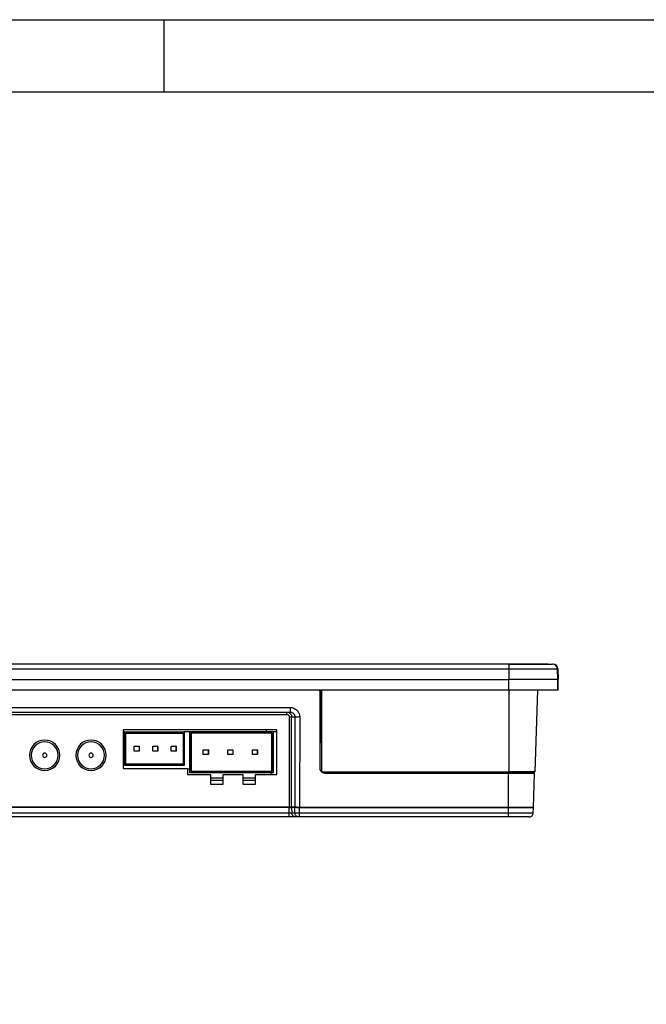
# Model space of a CAD drawing. Header units: millimetres. Extents: x -1063 to 345, y 512 to 8005.
# Tile 392 of 397: x -759 to -629, y 7801 to 8005. Entities that reach past the tile are written whole.
import ezdxf

# ---------------------------------------------------------------- set-up
doc = ezdxf.new("R2010")
doc.units = ezdxf.units.MM
doc.header["$LTSCALE"] = 5
doc.layers.add('标注线', color=3, linetype='Continuous')

msp = doc.modelspace()

# ---------------------------------------------------------------- linework, layer by layer
at = {"color": 7, "linetype": 'Continuous', "lineweight": 25}
for p, q in [((-657.7, 7871.45), (-897.7, 7871.45)), ((-897.65, 7871.49), (-658.15, 7871.49)), ((-658.15, 7871.49), (-649.65, 7871.49)), ((-657.7, 7871.45), (-648.63, 7871.45)), ((-649.65, 7871.49), (-649.55, 7871.49)), ((-649.55, 7871.49), (-649.55, 7871.45)), ((-648.53, 7871.45), (-648.63, 7871.45)), ((-897.7, 7870.49), (-657.7, 7870.49)), ((-657.7, 7870.49), (-647.63, 7870.49)), ((-657.7, 7870.49), (-657.7, 7868.25)), ((-647.55, 7868.25), (-647.63, 7870.49)), ((-647.63, 7870.49), (-647.53, 7870.49)), ((-647.53, 7870.49), (-647.45, 7868.25)), ((-897.7, 7868.25), (-657.7, 7868.25)), ((-647.55, 7868.25), (-657.7, 7868.25)), ((-657.7, 7866.05), (-657.7, 7868.25)), ((-647.55, 7868.25), (-647.45, 7868.25)), ((-647.55, 7866.05), (-647.55, 7868.25)), ((-647.45, 7866.05), (-647.45, 7868.25)), ((-657.7, 7866.05), (-897.7, 7866.05)), ((-696.78, 7849.82), (-696.78, 7865.53)), ((-696.53, 7866.05), (-696.51, 7865.85)), ((-696.51, 7865.85), (-696.53, 7865.85)), ((-696.53, 7860.88), (-696.53, 7865.85)), ((-696.51, 7865.85), (-696.51, 7849.14)), ((-647.55, 7866.05), (-657.7, 7866.05)), ((-651.74, 7866.05), (-652.33, 7849.14)), ((-647.45, 7866.05), (-647.55, 7866.05)), ((-852.42, 7862.49), (-703, 7862.49)), ((-852.42, 7861.52), (-703, 7861.52)), ((-851.72, 7861.02), (-703.68, 7861.02)), ((-703, 7861.52), (-702.8, 7861.5)), ((-696.53, 7860.88), (-696.8, 7860.61)), ((-696.53, 7860.88), (-696.52, 7849.14)), ((-703.18, 7860.52), (-703.18, 7841.82)), ((-702.68, 7860.52), (-702, 7860.52)), ((-702.68, 7860.52), (-702.68, 7860.52)), ((-702.68, 7841.82), (-702.68, 7860.52)), ((-702, 7860.52), (-702.04, 7841.82)), ((-701.01, 7860.53), (-701.03, 7841.77)), ((-705.74, 7857.82), (-737.54, 7857.82)), ((-737.54, 7857.82), (-737.54, 7849.82)), ((-737.54, 7857.82), (-737.54, 7849.82)), ((-737.25, 7857.45), (-737.54, 7857.45)), ((-737.25, 7850.45), (-737.25, 7857.45)), ((-737.25, 7857.45), (-724.95, 7857.45)), ((-737.05, 7857.15), (-725.15, 7857.15)), ((-737.05, 7850.75), (-737.05, 7857.15)), ((-737.01, 7850.75), (-737.01, 7857.15)), ((-725.15, 7857.15), (-725.15, 7850.75)), ((-724.95, 7857.45), (-724.95, 7850.45)), ((-724.94, 7857.45), (-724.95, 7857.45)), ((-723.85, 7857.45), (-724.94, 7857.45)), ((-724.91, 7857.45), (-724.91, 7850.45)), ((-723.85, 7857.45), (-723.85, 7849.01)), ((-706.51, 7857.45), (-723.85, 7857.45)), ((-706.81, 7857.15), (-723.55, 7857.15)), ((-723.55, 7857.15), (-723.55, 7849.31)), ((-723.5, 7857.15), (-723.5, 7849.31)), ((-706.81, 7849.31), (-706.81, 7857.15)), ((-706.51, 7849.01), (-706.51, 7857.45)), ((-706.51, 7857.45), (-706.5, 7857.45)), ((-706.45, 7849.01), (-706.45, 7857.45)), ((-705.72, 7857.45), (-706.45, 7857.45)), ((-705.74, 7848.62), (-705.74, 7857.82)), ((-735.27, 7853.45), (-735.27, 7854.45)), ((-735.27, 7854.45), (-734.27, 7854.45)), ((-734.27, 7853.45), (-735.27, 7853.45)), ((-734.27, 7854.45), (-734.27, 7853.45)), ((-734.23, 7854.45), (-734.27, 7854.45)), ((-734.23, 7853.45), (-734.27, 7853.45)), ((-734.23, 7854.45), (-734.23, 7853.45)), ((-731.46, 7853.45), (-731.46, 7854.45)), ((-731.46, 7854.45), (-730.46, 7854.45)), ((-730.46, 7853.45), (-731.46, 7853.45)), ((-730.46, 7854.45), (-730.46, 7853.45)), ((-730.42, 7854.45), (-730.46, 7854.45)), ((-730.42, 7853.45), (-730.46, 7853.45)), ((-730.42, 7854.45), (-730.42, 7853.45)), ((-727.65, 7853.45), (-727.65, 7854.45)), ((-727.65, 7854.45), (-726.65, 7854.45)), ((-726.65, 7853.45), (-727.65, 7853.45)), ((-726.65, 7854.45), (-726.65, 7853.45)), ((-726.61, 7854.45), (-726.65, 7854.45)), ((-726.61, 7853.45), (-726.65, 7853.45)), ((-726.61, 7854.45), (-726.61, 7853.45)), ((-720.97, 7852.73), (-720.97, 7853.73)), ((-720.97, 7853.73), (-719.97, 7853.73)), ((-719.97, 7852.73), (-720.97, 7852.73)), ((-719.97, 7853.73), (-719.97, 7852.73)), ((-719.92, 7853.73), (-719.97, 7853.73)), ((-719.92, 7852.73), (-719.97, 7852.73)), ((-719.92, 7853.73), (-719.92, 7852.73)), ((-715.89, 7852.73), (-715.89, 7853.73)), ((-715.89, 7853.73), (-714.89, 7853.73)), ((-714.89, 7852.73), (-715.89, 7852.73)), ((-714.89, 7853.73), (-714.89, 7852.73)), ((-714.84, 7853.73), (-714.89, 7853.73)), ((-714.84, 7852.73), (-714.89, 7852.73)), ((-714.84, 7853.73), (-714.84, 7852.73)), ((-710.81, 7852.73), (-710.81, 7853.73)), ((-710.81, 7853.73), (-709.81, 7853.73)), ((-709.81, 7852.73), (-710.81, 7852.73)), ((-709.81, 7853.73), (-709.81, 7852.73)), ((-709.76, 7853.73), (-709.81, 7853.73)), ((-709.76, 7852.73), (-709.81, 7852.73)), ((-709.76, 7853.73), (-709.76, 7852.73)), ((-725.15, 7850.75), (-737.05, 7850.75)), ((-737.54, 7849.82), (-724.24, 7849.82)), ((-724.95, 7850.45), (-737.25, 7850.45)), ((-724.91, 7850.45), (-724.95, 7850.45)), ((-724.24, 7849.82), (-724.24, 7848.62)), ((-724.24, 7849.82), (-724.24, 7849.82)), ((-724.24, 7849.82), (-724.24, 7848.62)), ((-724.24, 7848.62), (-719.5, 7848.62)), ((-724.11, 7849.75), (-723.85, 7849.75)), ((-723.85, 7849.01), (-706.51, 7849.01)), ((-723.55, 7849.31), (-706.81, 7849.31)), ((-719.5, 7848.62), (-719.5, 7846.61)), ((-719.5, 7848.62), (-719.5, 7848.62)), ((-719.5, 7848.62), (-719.5, 7846.61)), ((-716.84, 7846.61), (-716.84, 7848.62)), ((-716.84, 7848.62), (-712.79, 7848.62)), ((-712.79, 7848.62), (-712.79, 7846.61)), ((-712.79, 7848.62), (-712.79, 7848.62)), ((-712.79, 7848.62), (-712.79, 7846.61)), ((-710.19, 7846.61), (-710.19, 7848.62)), ((-710.19, 7848.62), (-705.74, 7848.62)), ((-706.94, 7849.01), (-706.94, 7848.62)), ((-706.51, 7849.01), (-706.45, 7849.01)), ((-696.52, 7849.14), (-696.51, 7849.14)), ((-696.51, 7849.14), (-657.7, 7849.14)), ((-657.7, 7848.85), (-696.02, 7848.85)), ((-657.75, 7848.82), (-695.8, 7848.82)), ((-657.75, 7841.77), (-657.75, 7848.82)), ((-652.43, 7849.14), (-657.7, 7849.14)), ((-657.7, 7849.14), (-657.7, 7848.85)), ((-652.64, 7848.85), (-657.7, 7848.85)), ((-652.59, 7841.77), (-652.34, 7848.82)), ((-652.55, 7849.14), (-652.55, 7848.82)), ((-652.43, 7849.14), (-652.33, 7849.14)), ((-716.84, 7847.85), (-719.5, 7847.85)), ((-716.84, 7847.32), (-719.5, 7847.32)), ((-719.5, 7846.61), (-716.84, 7846.61)), ((-710.19, 7847.85), (-712.79, 7847.85)), ((-710.19, 7847.32), (-712.79, 7847.32)), ((-712.79, 7846.61), (-710.19, 7846.61)), ((-703.18, 7841.82), (-852.22, 7841.82)), ((-703.18, 7841.74), (-852.22, 7841.74)), ((-703.18, 7840.6), (-852.22, 7840.6)), ((-703.18, 7841.74), (-703.18, 7841.82)), ((-703.18, 7840.6), (-703.18, 7841.74)), ((-702.04, 7841.82), (-702.68, 7841.82)), ((-702.68, 7841.74), (-702.68, 7841.82)), ((-702.68, 7841.74), (-702.64, 7840.6)), ((-702.03, 7841.74), (-702.68, 7841.74)), ((-702, 7840.6), (-702.64, 7840.6)), ((-702.03, 7841.77), (-702.04, 7841.82)), ((-702.03, 7841.74), (-702.03, 7841.77)), ((-702, 7840.6), (-702.03, 7841.74)), ((-701.04, 7840.6), (-701.04, 7841.72)), ((-701.03, 7841.72), (-701.04, 7841.72)), ((-657.75, 7840.6), (-701.04, 7840.6)), ((-657.75, 7841.77), (-701.03, 7841.77)), ((-701.03, 7841.72), (-701.03, 7841.77)), ((-657.75, 7841.72), (-701.03, 7841.72)), ((-657.75, 7841.72), (-657.75, 7841.77)), ((-657.75, 7840.6), (-657.75, 7841.72)), ((-652.62, 7840.6), (-652.73, 7840.6)), ((-652.69, 7841.72), (-652.69, 7841.77)), ((-652.59, 7841.77), (-652.69, 7841.77)), ((-652.59, 7841.72), (-652.69, 7841.72)), ((-652.62, 7840.6), (-652.59, 7841.72)), ((-652.59, 7841.72), (-652.59, 7841.77)), ((-703.18, 7839.82), (-852.22, 7839.82)), ((-701.5, 7839.82), (-701.85, 7839.82)), ((-657.75, 7839.82), (-701.04, 7839.82))]:
    msp.add_line(p, q, dxfattribs=at)
at = {"color": 8, "linetype": 'Continuous', "lineweight": 25}
for p, q in [((-658.15, 7871.49), (-658.15, 7871.45)), ((-649.65, 7871.49), (-649.65, 7871.45)), ((-657.7, 7866.05), (-657.7, 7849.14)), ((-707.96, 7857.82), (-707.96, 7857.45))]:
    msp.add_line(p, q, dxfattribs=at)
at = {"color": 7, "linetype": 'Continuous', "lineweight": 25}
for centre, radius, start, end in [((-304.7, 7870.72), 353, 179.8816, 180.0383), ((-648.63, 7870.45), 1, 2, 90), ((-648.53, 7870.45), 1, 2, 90), ((-753.83, 7852.58), 3.15, 0, 180), ((-753.83, 7852.58), 2.8, 0, 180), ((-744.23, 7852.58), 3.15, 0, 180), ((-744.23, 7852.58), 2.8, 0, 180), ((-753.83, 7852.58), 0.45, 0, 180), ((-744.23, 7852.58), 0.45, 0, 180), ((-753.83, 7852.58), 3.15, 180, 0), ((-753.83, 7852.58), 2.8, 180, 0), ((-753.83, 7852.58), 0.45, 180, 0), ((-744.23, 7852.58), 3.15, 180, 0), ((-744.23, 7852.58), 2.8, 180, 0), ((-744.23, 7852.58), 0.45, 180, 0)]:
    msp.add_arc(centre, radius, start, end, dxfattribs=at)
for points, knots in [([(-696.78, 7865.53), (-696.79, 7865.66), (-696.79, 7865.81), (-696.88, 7865.93), (-696.89, 7865.95)], [0, 0, 0, 0, 0.890805, 1, 1, 1, 1]), ([(-696.89, 7865.95), (-696.88, 7865.94), (-696.82, 7865.82), (-696.81, 7865.68), (-696.8, 7865.55)], [0, 0, 0, 0, 0.082165, 1, 1, 1, 1]), ([(-696.53, 7865.85), (-696.53, 7865.92), (-696.53, 7865.98), (-696.55, 7866.05), (-696.55, 7866.05)], [0, 0, 0, 0, 0.939602, 1, 1, 1, 1]), ([(-703.68, 7861.52), (-703.6, 7861.52), (-703.46, 7861.51), (-703.25, 7861.44), (-703.07, 7861.33), (-702.88, 7861.15), (-702.71, 7860.88), (-702.69, 7860.64), (-702.68, 7860.52)], [0, 0, 0, 0, 0.143294, 0.281429, 0.414405, 0.54222, 0.781306, 1, 1, 1, 1]), ([(-703.68, 7861.02), (-703.65, 7861.02), (-703.59, 7861.02), (-703.46, 7860.98), (-703.32, 7860.89), (-703.22, 7860.75), (-703.18, 7860.62), (-703.18, 7860.56), (-703.18, 7860.52)], [0, 0, 0, 0, 0.115909, 0.233692, 0.489432, 0.750396, 0.873541, 1, 1, 1, 1]), ([(-703, 7862.49), (-702.87, 7862.48), (-702.59, 7862.47), (-702.07, 7862.29), (-701.5, 7861.89), (-701.16, 7861.32), (-701.01, 7860.85), (-701.01, 7860.63), (-701.01, 7860.53)], [0, 0, 0, 0, 0.13251, 0.264972, 0.530099, 0.784211, 0.900018, 1, 1, 1, 1]), ([(-701.01, 7860.53), (-701.14, 7860.51), (-701.27, 7860.5), (-701.42, 7860.5), (-701.53, 7860.5), (-701.63, 7860.5), (-701.7, 7860.5), (-701.71, 7860.5), (-701.75, 7860.51), (-701.84, 7860.51), (-701.96, 7860.51), (-701.99, 7860.52), (-702, 7860.52)], [0, 0, 0, 0, 0.248365, 0.256838, 0.321271, 0.497796, 0.498757, 0.507358, 0.532173, 0.627487, 0.783539, 1, 1, 1, 1]), ([(-695.8, 7848.82), (-695.93, 7848.84), (-696.19, 7848.88), (-696.51, 7849.11), (-696.74, 7849.44), (-696.77, 7849.69), (-696.78, 7849.82)], [0, 0, 0, 0, 0.2534386, 0.50289, 0.7501613, 1, 1, 1, 1]), ([(-703.18, 7841.74), (-703.11, 7841.74), (-702.99, 7841.74), (-702.82, 7841.74), (-702.71, 7841.74), (-702.69, 7841.74), (-702.68, 7841.74)], [0, 0, 0, 0, 0.25, 0.5, 0.75, 1, 1, 1, 1]), ([(-701.03, 7841.77), (-701.11, 7841.78), (-701.25, 7841.78), (-701.43, 7841.79), (-701.57, 7841.8), (-701.72, 7841.8), (-701.86, 7841.81), (-701.99, 7841.81), (-702.02, 7841.82), (-702.04, 7841.82)], [0, 0, 0, 0, 0.152845, 0.288352, 0.356888, 0.474492, 0.641422, 0.784801, 1, 1, 1, 1]), ([(-701.03, 7841.77), (-701.15, 7841.77), (-701.4, 7841.76), (-701.74, 7841.76), (-701.97, 7841.76), (-702.02, 7841.77), (-702.03, 7841.77)], [0, 0, 0, 0, 0.240313, 0.499509, 0.758977, 1, 1, 1, 1]), ([(-701.04, 7841.72), (-701.13, 7841.72), (-701.3, 7841.72), (-701.54, 7841.73), (-701.73, 7841.73), (-701.89, 7841.73), (-702, 7841.74), (-702.02, 7841.74), (-702.03, 7841.74)], [0, 0, 0, 0, 0.191197, 0.331039, 0.500135, 0.67438, 0.815906, 1, 1, 1, 1]), ([(-652.69, 7841.77), (-652.77, 7841.77), (-652.92, 7841.77), (-654.09, 7841.77), (-655.76, 7841.77), (-657.09, 7841.77), (-657.75, 7841.77)], [0, 0, 0, 0, 0.25, 0.5, 0.75, 1, 1, 1, 1])]:
    msp.add_open_spline(points, degree=3, knots=knots, dxfattribs=at)
for points in [[(-703.68, 7861.02), (-703.68, 7861.09), (-703.68, 7861.22), (-703.68, 7861.39), (-703.68, 7861.5), (-703.68, 7861.52), (-703.68, 7861.52)], [(-703, 7862.49), (-703, 7862.36), (-703, 7862.11), (-703, 7861.79), (-703, 7861.57), (-703, 7861.54), (-703, 7861.52)], [(-703.18, 7860.52), (-703.11, 7860.52), (-702.99, 7860.52), (-702.83, 7860.52), (-702.71, 7860.52), (-702.69, 7860.52), (-702.68, 7860.52)], [(-652.34, 7848.82), (-652.53, 7848.82), (-652.69, 7848.82), (-653.91, 7848.82), (-655.67, 7848.82), (-657.05, 7848.82), (-657.75, 7848.82)], [(-702.68, 7841.82), (-702.69, 7841.82), (-702.71, 7841.82), (-702.83, 7841.82), (-702.99, 7841.82), (-703.11, 7841.82), (-703.18, 7841.82)], [(-702.64, 7840.6), (-702.66, 7840.6), (-702.68, 7840.6), (-702.8, 7840.6), (-702.97, 7840.6), (-703.11, 7840.6), (-703.18, 7840.6)], [(-703.18, 7839.82), (-703.18, 7839.84), (-703.18, 7839.86), (-703.18, 7840.04), (-703.18, 7840.29), (-703.18, 7840.5), (-703.18, 7840.6)], [(-701.85, 7839.82), (-701.95, 7839.84), (-702.15, 7839.86), (-702.42, 7840.04), (-702.6, 7840.29), (-702.63, 7840.5), (-702.64, 7840.6)], [(-701.04, 7840.6), (-701.16, 7840.6), (-701.4, 7840.6), (-701.72, 7840.6), (-701.94, 7840.6), (-701.98, 7840.6), (-702, 7840.6)], [(-701.2, 7839.82), (-701.31, 7839.84), (-701.51, 7839.86), (-701.77, 7840.04), (-701.96, 7840.29), (-701.99, 7840.5), (-702, 7840.6)], [(-701.04, 7839.82), (-701.04, 7839.84), (-701.04, 7839.86), (-701.04, 7840.04), (-701.04, 7840.29), (-701.04, 7840.5), (-701.04, 7840.6)], [(-652.69, 7841.72), (-652.77, 7841.72), (-652.92, 7841.72), (-654.09, 7841.72), (-655.76, 7841.72), (-657.09, 7841.72), (-657.75, 7841.72)], [(-652.73, 7840.6), (-652.8, 7840.6), (-652.95, 7840.6), (-654.12, 7840.6), (-655.78, 7840.6), (-657.09, 7840.6), (-657.75, 7840.6)], [(-657.75, 7839.82), (-657.75, 7839.84), (-657.75, 7839.86), (-657.75, 7840.04), (-657.75, 7840.29), (-657.75, 7840.5), (-657.75, 7840.6)], [(-653.53, 7839.82), (-653.32, 7839.84), (-653.12, 7839.86), (-652.85, 7840.04), (-652.67, 7840.29), (-652.64, 7840.5), (-652.62, 7840.6)], [(-701.85, 7839.82), (-701.87, 7839.82), (-701.93, 7839.82), (-702.24, 7839.82), (-702.67, 7839.82), (-703.01, 7839.82), (-703.18, 7839.82)], [(-701.04, 7839.82), (-701.06, 7839.82), (-701.1, 7839.82), (-701.15, 7839.82), (-701.19, 7839.82), (-701.2, 7839.82), (-701.2, 7839.82)], [(-653.53, 7839.82), (-653.59, 7839.82), (-653.72, 7839.82), (-654.69, 7839.82), (-656.09, 7839.82), (-657.2, 7839.82), (-657.75, 7839.82)]]:
    msp.add_open_spline(points, degree=3, dxfattribs=at)
at = {"color": 8, "linetype": 'Continuous', "lineweight": 25}
msp.add_open_spline([(-702.8, 7861.5), (-702.74, 7861.49), (-702.55, 7861.44), (-702.27, 7861.24), (-702.04, 7860.91), (-702.02, 7860.65), (-702, 7860.52)], degree=3, knots=[0, 0, 0, 0, 0.146285, 0.434318, 0.718702, 1, 1, 1, 1], dxfattribs=at)
at = {"layer": '标注线', "color": 0}
for points in [[(-171.83, 8004.92), (-171.83, 7374.49), (-1063.42, 7374.49), (-1063.42, 8004.92)], [(-1048.41, 7989.91), (-1048.41, 7389.5), (-186.84, 7389.5), (-186.84, 7989.91)]]:
    msp.add_lwpolyline(points, close=True, dxfattribs=at)
msp.add_lwpolyline([(-729.08, 7989.91), (-729.08, 8004.92)], dxfattribs=at)

doc.saveas('drawing.dxf')
